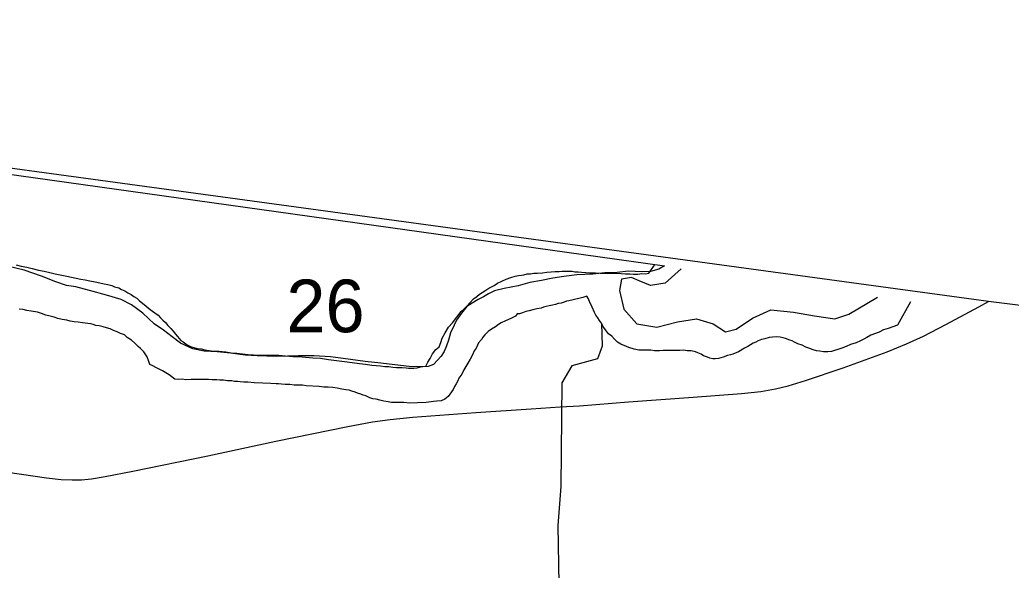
# Model space of a CAD drawing. Extents: x 1410790 to 1770854, y 448063 to 770588.
# Drawn here: x 1600206 to 1604369, y 655047 to 657359 of the extents above; entities that cross this region are included whole.
import ezdxf

# ---------------------------------------------------------------- set-up
doc = ezdxf.new("R2010")
doc.units = 0
for name, color, linetype in [('GM_X_Adjacent_County', 7, 'Continuous'), ('GM_X_County', 7, 'Continuous'), ('GM_X_Major_River', 7, 'Continuous'), ('GM_X_Minor_River', 7, 'Continuous'), ('GM_X_Section', 7, 'Continuous'), ('GM_X_Section_Text', 7, 'Continuous'), ('GM_X_Township', 7, 'Continuous'), ('GM_X_Township_Road', 7, 'Continuous')]:
    doc.layers.add(name, color=color, linetype=linetype)

msp = doc.modelspace()

# ---------------------------------------------------------------- linework, layer by layer
at = {"layer": 'GM_X_Adjacent_County'}
msp.add_lwpolyline([(1652287.5, 647008.2), (1645905.4, 647740.2), (1646053.8, 648559.2), (1644155.2, 648666.4), (1640422, 649068.3), (1640008.6, 649114.2), (1636121.9, 649546), (1631173.1, 650096.6), (1626597.7, 650534.7), (1625423.9, 650665.1), (1624132.1, 650798.6), (1623694.8, 650825.7), (1622857.1, 650877.6), (1620273.8, 651118), (1619805.8, 653933.5), (1619239.3, 653995.8), (1617264.6, 654249.7), (1612466.1, 654941.9), (1604464.6, 656151.2), (1604273.6, 656175.7), (1600121.3, 656741), (1596966.9, 657204.2), (1596349.1, 657294.9), (1595866, 657358.8)], dxfattribs=at)
at = {"layer": 'GM_X_County'}
msp.add_lwpolyline([(1631173.1, 650096.6), (1626597.7, 650534.7), (1625423.9, 650665.1), (1624132.1, 650798.6), (1623694.8, 650825.7), (1622857.1, 650877.6), (1620273.8, 651118), (1619805.8, 653933.5), (1619239.3, 653995.8), (1617264.6, 654249.7), (1612466.1, 654941.9), (1604464.6, 656151.2), (1604273.6, 656175.7), (1600121.3, 656741), (1596966.9, 657204.2), (1596349.1, 657294.9), (1595866, 657358.8)], dxfattribs=at)
at = {"layer": 'GM_X_Major_River'}
for points in [[(1600189.8, 656329), (1600211.8, 656324.6), (1600235.8, 656320.3), (1600257.8, 656313.9), (1600283.7, 656307.5), (1600307.8, 656303.2), (1600331.7, 656296.8), (1600353.7, 656292.5), (1600375.7, 656288.1), (1600403.7, 656281.7), (1600461.7, 656268.8), (1600479.7, 656266.5), (1600499.7, 656262.2), (1600521.7, 656257.9)], [(1602247.8, 656268.8), (1602268, 656276.6), (1602286.1, 656282.3), (1602300.1, 656284.2), (1602312.2, 656286), (1602322.2, 656287.8), (1602336.3, 656291.6), (1602350.3, 656291.4), (1602364.4, 656295.2), (1602380.5, 656295), (1602400.5, 656296.7), (1602418.6, 656298.5), (1602436.7, 656300.2), (1602454.7, 656302), (1602470.8, 656301.7), (1602482.8, 656303.6), (1602494.8, 656303.4), (1602510.9, 656303.2), (1602524.9, 656302.9), (1602536.9, 656300.8), (1602550.9, 656300.6), (1602564.9, 656298.3), (1602583, 656298.1), (1602599, 656295.8), (1602613, 656295.6), (1602623, 656295.5), (1602643.1, 656295.2), (1602655.1, 656295), (1602671.1, 656294.8), (1602683.2, 656294.6), (1602693.2, 656294.5), (1602707.2, 656294.3), (1602731.3, 656293.9), (1602749.3, 656291.6), (1602767.3, 656291.4), (1602783.4, 656291.1), (1602801.4, 656290.9), (1602817.4, 656292.7), (1602833.5, 656292.4), (1602847.5, 656294.2), (1602871.7, 656328.9)], [(1602982.7, 656312.8), (1602916.6, 656252.1), (1602854.4, 656243.3), (1602806.6, 656262.4), (1602774.8, 656277), (1602732.6, 656269.9), (1602723.7, 656221.9), (1602742.3, 656143.3), (1602797.3, 656082), (1602881.2, 656068.3), (1602967.7, 656090.6), (1603048.1, 656103), (1603117.8, 656081.6), (1603169.3, 656048.4), (1603213.6, 656059.6), (1603282.6, 656106.3), (1603359.3, 656140.9), (1603455.3, 656130.9), (1603543.2, 656115.1), (1603629.1, 656103.3), (1603687.5, 656122.2), (1603807.2, 656193.7)], [(1600521.7, 656257.9), (1600541.7, 656253.6), (1600559.7, 656249.3), (1600575.7, 656247.1), (1600591.7, 656242.8), (1600603.6, 656236.6), (1600621.6, 656232.4), (1600633.5, 656226.2), (1600647.5, 656219.9), (1600659.4, 656211.7), (1600673.4, 656205.5), (1600685.3, 656197.3), (1600697.2, 656189.1), (1600709.1, 656178.9), (1600721, 656168.7), (1600736.9, 656156.4), (1600752.8, 656142.1), (1600772.6, 656127.8), (1600786.5, 656117.6), (1600796.4, 656107.4), (1600806.3, 656097.2), (1600818.2, 656087), (1600828.1, 656074.8), (1600840, 656062.6), (1600849.8, 656050.4), (1600859.7, 656038.2), (1600867.6, 656028.1), (1600881.4, 656011.8), (1600891.4, 656005.7), (1600909.3, 655993.3), (1600923.2, 655987.1), (1600937.2, 655982.9), (1600951.2, 655978.7), (1600967.2, 655976.4), (1600983.2, 655972.2), (1601001.2, 655969.9), (1601019.2, 655967.7), (1601041.3, 655967.3), (1601071.3, 655964.9), (1601093.3, 655960.6), (1601117.3, 655958.2), (1601141.3, 655955.8), (1601165.4, 655953.5), (1601187.4, 655951.2), (1601205.4, 655950.9), (1601269.6, 655950), (1601293.6, 655949.6), (1601321.6, 655947.2), (1601353.7, 655944.7), (1601377.7, 655944.4), (1601405.8, 655942), (1601435.8, 655939.5), (1601467.9, 655937), (1601501.9, 655932.5), (1601535.9, 655928), (1601569.9, 655923.5), (1601601.9, 655919), (1601632, 655914.6), (1601658, 655912.2), (1601684, 655907.8), (1601702, 655907.5), (1601720, 655905.3), (1601738.1, 655903), (1601756.1, 655902.7), (1601772.1, 655900.5), (1601788.1, 655898.2), (1601800.1, 655898.1), (1601812.2, 655897.9), (1601828.2, 655897.7), (1601838.2, 655895.5), (1601850.2, 655895.3), (1601860.2, 655895.2), (1601874.3, 655897), (1601888.4, 655900.8), (1601898.4, 655902.7), (1601910.5, 655904.5), (1601918.7, 655920.4), (1601928.9, 655936.3), (1601939.2, 655956.2), (1601953.5, 655974.1), (1601967.6, 655985.9), (1601973.9, 656003.9), (1601980.1, 656021.9), (1601992.4, 656043.8), (1602006.8, 656067.7), (1602023, 656085.5), (1602059.7, 656133.1), (1602071.9, 656145), (1602084, 656156.8), (1602096.3, 656170.7), (1602110.5, 656186.6), (1602124.6, 656196.4), (1602136.8, 656206.2), (1602146.9, 656214.1), (1602163.1, 656223.9), (1602175.2, 656231.8), (1602187.3, 656237.6), (1602197.4, 656243.5), (1602211.6, 656253.3), (1602229.7, 656261.1), (1602247.8, 656268.8)], [(1603946.3, 656173.6), (1603891.2, 656076.3), (1603853, 656062.8), (1603832.8, 656057.1), (1603814.7, 656047.3), (1603780.4, 656033.8), (1603762.3, 656024), (1603750.2, 656018.1), (1603736, 656010.3), (1603717.9, 656002.5), (1603693.7, 655994.9), (1603675.6, 655987.1), (1603657.5, 655979.3), (1603641.3, 655973.6), (1603627.3, 655969.8), (1603615.2, 655965.9), (1603599.1, 655964.1), (1603581.1, 655964.4), (1603565.1, 655966.6), (1603551.1, 655968.9), (1603537.1, 655973.1), (1603519.1, 655979.3), (1603507.2, 655983.5), (1603491.2, 655991.8), (1603473.3, 655998.1), (1603459.3, 656004.3), (1603449.4, 656010.5), (1603439.4, 656012.6), (1603421.4, 656020.9), (1603411.4, 656023.1), (1603399.4, 656025.3), (1603383.4, 656027.5), (1603367.4, 656025.7), (1603353.3, 656023.9), (1603335.2, 656018.2), (1603321.2, 656016.4), (1603307, 656010.5), (1603296.9, 656004.7), (1603284.9, 656000.8), (1603262.6, 655987.1), (1603248.5, 655979.3), (1603224.3, 655963.6), (1603200.1, 655953.9), (1603190, 655952), (1603178, 655948.2), (1603159.9, 655942.4), (1603139.7, 655936.7), (1603125.7, 655934.9), (1603115.7, 655935.1), (1603103.7, 655937.2), (1603093.7, 655941.4), (1603077.7, 655947.7), (1603067.8, 655953.8), (1603053.8, 655960), (1603043.9, 655964.2), (1603025.9, 655968.5), (1603007.8, 655968.8), (1602993.8, 655971), (1602977.8, 655969.2), (1602961.7, 655969.4), (1602949.7, 655969.6), (1602935.7, 655969.8), (1602921.6, 655970), (1602907.6, 655970.2), (1602891.6, 655968.4), (1602881.5, 655968.6), (1602871.5, 655968.7), (1602855.5, 655971), (1602843.5, 655971.2), (1602831.5, 655971.3), (1602821.4, 655971.5), (1602805.4, 655971.7), (1602785.4, 655976), (1602763.4, 655982.4), (1602753.5, 655986.5), (1602729.5, 655996.9), (1602715.6, 656005.1), (1602703.7, 656017.3), (1602691.9, 656029.6), (1602678, 656039.8), (1602666.1, 656056), (1602654.3, 656072.2), (1602648.5, 656084.4), (1602640.6, 656096.5), (1602632.7, 656106.7), (1602624.8, 656118.8), (1602618.9, 656129), (1602609.2, 656151.2), (1602605.3, 656161.3), (1602599.4, 656171.4), (1602593.6, 656187.5), (1602587.7, 656197.7), (1602569.6, 656191.9), (1602553.5, 656188.1), (1602511.3, 656178.7), (1602501.3, 656176.8), (1602491.2, 656173), (1602479.1, 656169.1), (1602467.1, 656167.3), (1602455, 656163.5), (1602442.9, 656159.6)], [(1600887.4, 655849.2), (1600871.4, 655847.4), (1600857.4, 655849.6), (1600833.5, 655868), (1600805.7, 655884.5), (1600779.8, 655896.9), (1600761.9, 655907.2), (1600751.9, 655911.3), (1600748, 655923.4), (1600740.3, 655943.6), (1600726.5, 655963.9), (1600712.6, 655978.2), (1600702.7, 655986.3), (1600688.9, 656000.6), (1600675, 656012.8), (1600657.1, 656025.1), (1600645.2, 656035.3), (1600629.2, 656041.6), (1600615.3, 656047.8), (1600599.3, 656054.1), (1600585.4, 656060.3), (1600569.4, 656064.5), (1600555.4, 656068.8), (1600539.4, 656073), (1600525.4, 656075.2), (1600513.4, 656079.4), (1600503.4, 656081.5), (1600491.4, 656083.7), (1600469.4, 656086.1), (1600451.4, 656088.3), (1600433.4, 656090.6), (1600417.4, 656092.8), (1600403.4, 656097.1), (1600383.4, 656099.4), (1600365.4, 656103.6), (1600349.4, 656109.9), (1600333.4, 656114.1), (1600315.5, 656118.4), (1600297.5, 656124.7), (1600279.5, 656131), (1600253.5, 656135.4), (1600235.5, 656137.6), (1600219.5, 656141.9), (1600203.5, 656144.1)], [(1602442.9, 656159.6), (1602428.9, 656157.8), (1602416.8, 656154), (1602404.7, 656152.2), (1602394.7, 656148.3), (1602376.6, 656144.5), (1602360.5, 656140.8), (1602344.4, 656137), (1602330.3, 656133.2), (1602316.2, 656127.4), (1602304.1, 656123.5), (1602294.1, 656123.7), (1602288, 656113.7), (1602267.8, 656104), (1602245.6, 656094.3), (1602227.5, 656086.5), (1602215.4, 656078.7), (1602203.2, 656068.8), (1602187.1, 656059), (1602172.9, 656049.2), (1602158.7, 656035.3), (1602150.6, 656025.4), (1602144.4, 656015.5), (1602132.2, 656001.6), (1602128.1, 655991.6), (1602121.9, 655979.7), (1602113.8, 655967.8), (1602107.5, 655951.8), (1602097.3, 655933.9), (1602087, 655916), (1602078.8, 655902), (1602070.6, 655888.1), (1602062.4, 655870.2), (1602050.2, 655854.3), (1602046, 655842.3), (1602037.8, 655830.4), (1602031.7, 655818.4), (1602025.5, 655806.5), (1602005.1, 655776.7), (1601990.9, 655764.8), (1601974.8, 655759), (1601956.7, 655757.3), (1601942.7, 655755.5), (1601912.6, 655751.9), (1601876.5, 655750.4), (1601842.4, 655748.9), (1601818.4, 655751.3), (1601804.3, 655751.5), (1601794.3, 655751.7), (1601782.3, 655751.8), (1601766.2, 655752), (1601752.2, 655754.3), (1601734.2, 655756.5), (1601718.2, 655760.8), (1601702.3, 655765), (1601688.2, 655767.2), (1601676.3, 655771.4), (1601658.3, 655779.7), (1601648.3, 655781.9), (1601638.4, 655786), (1601624.4, 655790.2), (1601614.4, 655794.4), (1601600.4, 655798.6), (1601588.5, 655802.8), (1601574.5, 655805), (1601558.4, 655807.3), (1601538.5, 655811.6), (1601520.4, 655813.8), (1601500.4, 655816.1), (1601482.4, 655816.4), (1601462.4, 655818.7), (1601408.3, 655821.5), (1601392.3, 655823.7), (1601374.2, 655824), (1601358.2, 655824.2), (1601340.2, 655826.5), (1601320.1, 655826.8), (1601304.1, 655829), (1601292.1, 655829.2), (1601282.1, 655829.4), (1601260.1, 655831.7), (1601226, 655832.2), (1601189.9, 655834.7), (1601163.9, 655837.1), (1601145.9, 655837.4), (1601131.8, 655837.6), (1601121.8, 655839.7), (1601107.8, 655839.9), (1601095.8, 655842.1), (1601077.8, 655842.4), (1601061.8, 655844.6), (1601045.7, 655844.8), (1601033.7, 655847), (1601013.7, 655847.3), (1600997.7, 655847.6), (1600979.6, 655847.8), (1600959.6, 655848.1), (1600941.5, 655848.4), (1600925.5, 655848.6), (1600903.4, 655846.9), (1600887.4, 655849.2)]]:
    msp.add_lwpolyline(points, dxfattribs=at)
at = {"layer": 'GM_X_Minor_River'}
msp.add_lwpolyline([(1602648.5, 656084.4), (1602651.3, 655988.7), (1602632.3, 655934.9), (1602523.6, 655905.1), (1602482.2, 655833.7), (1602478.3, 655398.5), (1602465.2, 655234.3), (1602477.7, 654496)], dxfattribs=at)
at = {"layer": 'GM_X_Section'}
msp.add_lwpolyline([(1600132.2, 656714.2), (1602913, 656325.1), (1602888.9, 656311.1), (1602854.8, 656301.6), (1602818.8, 656300.1), (1602760.8, 656302.9), (1602714.7, 656297.6), (1602662.7, 656296.3), (1602612.7, 656291.1), (1602544.6, 656288), (1602490.5, 656280.8), (1602444.5, 656273.5), (1602396.3, 656264.2), (1602348.2, 656254.9), (1602298, 656241.7), (1602239.9, 656230.5), (1602199.8, 656221.1), (1602173.5, 656207.5), (1602153.4, 656195.8), (1602131.2, 656184.1), (1602105, 656168.5), (1602082.8, 656154.8), (1602060.4, 656127.1), (1602040, 656097.4), (1602029.7, 656075.6), (1602015.2, 656043.8), (1602006.8, 656013.9), (1601998.4, 655990.1), (1601988.1, 655966.2), (1601975.8, 655946.4), (1601959.6, 655928.6), (1601943.3, 655910.9), (1601921.2, 655903.2), (1601885.2, 655901.7), (1601841.2, 655902.3), (1601781.3, 655909.2), (1601721.4, 655916.1), (1601655.6, 655923.1), (1601563.8, 655936.4), (1601509.9, 655943.2), (1601442, 655948.1), (1601376, 655947.1), (1601281.9, 655944.5), (1601202, 655947.6), (1601152.1, 655950.3), (1601090.2, 655959.2), (1601034.3, 655964.1), (1600980.3, 655966.8), (1600932.5, 655977.5), (1600880.9, 656000.3), (1600845.2, 656026.8), (1600809.7, 656055.3), (1600770.1, 656081.8), (1600722.7, 656126.5), (1600675.2, 656161.2), (1600631.6, 656183.8), (1600569.9, 656202.7), (1600498.2, 656221.8), (1600440.4, 656236.6), (1600402.5, 656243.1), (1600356.7, 656257.8), (1600297.1, 656282.7), (1600223.5, 656307.7), (1600153.7, 656324.7)], dxfattribs=at)
at = {"layer": 'GM_X_Township'}
msp.add_lwpolyline([(1595385.5, 645632.7), (1599161.4, 645344.7), (1598745.7, 647941.2), (1598768.1, 647942.3), (1599693.4, 647987.3), (1603591.5, 648125.3), (1604117.2, 648143.9), (1604119.3, 648589.1), (1604126.3, 650142.9), (1605447.9, 650860.1), (1609057.6, 652819.1), (1609160.2, 652839.2), (1609554, 653075.5), (1612507.2, 654847.7), (1612466.1, 654941.9), (1604464.6, 656151.2), (1604273.6, 656175.7), (1600121.3, 656741), (1596966.9, 657204.2), (1596349.1, 657294.9), (1595866, 657358.8)], dxfattribs=at)
at = {"layer": 'GM_X_Township_Road'}
msp.add_lwpolyline([(1600155.9, 655459.5), (1600318, 655435.3), (1600379.7, 655428.4), (1600425.2, 655426.2), (1600464.2, 655427.3), (1600506.3, 655431.4), (1600564.3, 655440.9), (1600680.2, 655463.4), (1600995.1, 655528), (1601280.7, 655589.2), (1601582.9, 655651), (1601686.3, 655669.8), (1601761.3, 655680.3), (1601856.1, 655689.3), (1602121.3, 655708.8), (1602353.6, 655725.5), (1602474.7, 655733.5), (1602556.5, 655738.1), (1602762.6, 655754.4), (1603034.2, 655773.9), (1603236.8, 655788.8), (1603318, 655797.9), (1603379.1, 655808.4), (1603433, 655821.5), (1603504.9, 655843.6), (1603663.1, 655897.6), (1603848.2, 655964.3), (1603930.1, 655997.5), (1604001.3, 656030.5), (1604094.3, 656078.9), (1604232.8, 656153.6), (1604273.6, 656175.7)], dxfattribs=at)

# ---------------------------------------------------------------- texts
at = {"layer": 'GM_X_Section_Text'}
msp.add_text('26', height=221, rotation=0, dxfattribs=at).set_placement((1601325.1, 656046.6))

doc.saveas('drawing.dxf')
